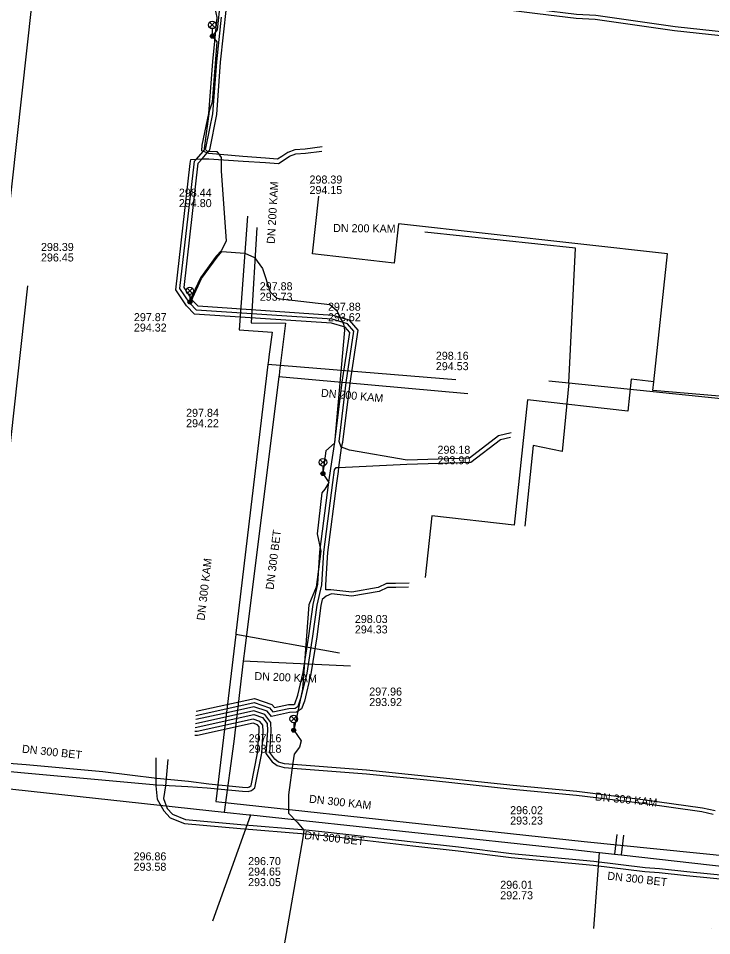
# Model space of a CAD drawing. Extents: x -595540 to -593988, y -1160850 to -1159202.
# Drawn here: x -594241.1 to -594171.9, y -1159845.6 to -1159753.9 of the extents above; entities that cross this region are included whole.
import ezdxf

# ---------------------------------------------------------------- set-up
doc = ezdxf.new("R2010")
doc.units = 0
for name, color, linetype in [('BVK-DESTOVA_popisy', 7, 'Continuous'), ('BVK-DESTOVA_trasa sítě', 7, 'Continuous'), ('BVK-SPLASKOVA_popisy', 7, 'Continuous'), ('BVK-SPLASKOVA_trasa sítě', 7, 'Continuous'), ('BVK-VODOVOD_trasa sítě', 7, 'Continuous'), ('CETIN_kabel podzemní', 7, 'Continuous'), ('DESTOVA-NEPROVOZOVANA_popisy', 7, 'Continuous'), ('DESTOVA_trasa neprovozované sítě', 7, 'Continuous'), ('EON-NN_kabel', 7, 'Continuous'), ('EON-VN_kabel', 7, 'Continuous'), ('TEPLARNY-TEPLOVODY_trasa sítě', 7, 'Continuous'), ('TSB_kabel VO', 7, 'Continuous'), ('TSB_lampy VO', 7, 'Continuous')]:
    doc.layers.add(name, color=color, linetype=linetype)

msp = doc.modelspace()

# ---------------------------------------------------------------- linework, layer by layer
at = {"layer": 'BVK-DESTOVA_popisy'}
for p, q in [((-594212.04, -1159770.52), (-594212.04, -1159770.52)), ((-594217.01, -1159781.184), (-594217.01, -1159781.184)), ((-594210.196, -1159783.23), (-594210.196, -1159783.23)), ((-594199.255, -1159797.523), (-594199.255, -1159797.523)), ((-594206.073, -1159821.686), (-594206.073, -1159821.686)), ((-594218.12, -1159826.352), (-594218.12, -1159826.352)), ((-594218.173, -1159839.154), (-594218.173, -1159839.154)), ((-594192.988, -1159840.993), (-594192.988, -1159840.993)), ((-594171.896, -1159844.887), (-594171.896, -1159844.887))]:
    msp.add_line(p, q, dxfattribs=at)
at = {"layer": 'BVK-DESTOVA_trasa sítě'}
for p, q in [((-594217.3, -1159774.8), (-594217.87, -1159784.3)), ((-594217.87, -1159784.3), (-594214.43, -1159784.34)), ((-594196.237, -1159791.419), (-594215.103, -1159789.721)), ((-594207.934, -1159818.613), (-594218.656, -1159818.142)), ((-594219.6, -1159826.14), (-594220.57, -1159833.2))]:
    msp.add_line(p, q, dxfattribs=at)
for points in [[(-594214.43, -1159784.34), (-594215.033, -1159789.161), (-594215.088, -1159789.599), (-594215.103, -1159789.721), (-594218.49, -1159816.817), (-594218.496, -1159816.865), (-594218.656, -1159818.142), (-594219.6, -1159826.14)], [(-594220.57, -1159833.2), (-594218.074, -1159833.469), (-594217.895, -1159833.488), (-594185.751, -1159836.953)], [(-594185.751, -1159836.953), (-594183.137, -1159837.245), (-594183.07, -1159837.252), (-594181.58, -1159837.419), (-594181.577, -1159837.419), (-594180.914, -1159837.493), (-594180.911, -1159837.493), (-594164.734, -1159839.296)]]:
    msp.add_lwpolyline(points, dxfattribs=at)
at = {"layer": 'BVK-SPLASKOVA_popisy'}
for p, q in [((-594225.088, -1159770.911), (-594225.088, -1159770.911)), ((-594229.581, -1159783.348), (-594229.581, -1159783.348)), ((-594199.42, -1159787.206), (-594199.42, -1159787.206)), ((-594224.365, -1159792.907), (-594224.365, -1159792.907)), ((-594207.51, -1159813.514), (-594207.51, -1159813.514)), ((-594191.998, -1159832.616), (-594191.998, -1159832.616)), ((-594229.614, -1159837.23), (-594229.614, -1159837.23))]:
    msp.add_line(p, q, dxfattribs=at)
at = {"layer": 'BVK-SPLASKOVA_trasa sítě'}
for p, q in [((-594218.23, -1159773.66), (-594219.06, -1159785)), ((-594219.06, -1159785), (-594215.78, -1159785.26)), ((-594197.417, -1159790.001), (-594216.19, -1159788.489)), ((-594209.039, -1159817.32), (-594219.408, -1159815.45)), ((-594221.41, -1159832.16), (-594184.619, -1159836.149)), ((-594184.619, -1159836.149), (-594165.875, -1159838.045))]:
    msp.add_line(p, q, dxfattribs=at)
msp.add_lwpolyline([(-594215.78, -1159785.26), (-594216.093, -1159787.727), (-594216.139, -1159788.087), (-594216.19, -1159788.489), (-594219.392, -1159815.314), (-594219.408, -1159815.45), (-594221.41, -1159832.16)], dxfattribs=at)
at = {"layer": 'BVK-VODOVOD_trasa sítě'}
msp.add_lwpolyline([(-594273.65, -1159934.55), (-594263.52, -1159935.05), (-594262.58, -1159934.25), (-594262.468, -1159932.723), (-594260.55, -1159907.62), (-594256.9, -1159905.05), (-594249.51, -1159840.27), (-594241.77, -1159770.73), (-594236.225, -1159720.275), (-594231.66, -1159679.47), (-594231.51, -1159678.08), (-594231.26, -1159675.84), (-594231.06, -1159674.35), (-594227.33, -1159641.13), (-594227, -1159638.96), (-594226.18, -1159633.07), (-594216.989, -1159543.028)], dxfattribs=at)
at = {"layer": 'CETIN_kabel podzemní'}
for points in [[(-594186.153, -1159790.324), (-594185.465, -1159776.842), (-594200.537, -1159775.246)], [(-594186.153, -1159790.324), (-594186.806, -1159797.167), (-594189.705, -1159796.568), (-594190.541, -1159804.649)], [(-594188.134, -1159790.12), (-594186.153, -1159790.324)], [(-594186.153, -1159790.324), (-594167.37, -1159792.26)]]:
    msp.add_lwpolyline(points, dxfattribs=at)
at = {"layer": 'DESTOVA-NEPROVOZOVANA_popisy'}
msp.add_line((-594238.865, -1159778.186), (-594238.865, -1159778.186), dxfattribs=at)
at = {"layer": 'DESTOVA_trasa neprovozované sítě'}
for p, q in [((-594240.22, -1159780.61), (-594245.71, -1159830.49)), ((-594245.71, -1159830.49), (-594220.57, -1159833.2)), ((-594221.7, -1159844.08), (-594217.895, -1159833.488)), ((-594181.359, -1159835.431), (-594181.58, -1159837.419)), ((-594180.693, -1159835.505), (-594180.914, -1159837.493)), ((-594183.65, -1159844.84), (-594183.07, -1159837.252))]:
    msp.add_line(p, q, dxfattribs=at)
at = {"layer": 'EON-NN_kabel'}
for points in [[(-594136.153, -1159758.809), (-594139.111, -1159758.474), (-594142.126, -1159757.825), (-594144.821, -1159757.405), (-594148.894, -1159757.54), (-594156.748, -1159756.837), (-594165.356, -1159755.836), (-594175.522, -1159754.726), (-594183.454, -1159753.614), (-594185.379, -1159753.507), (-594189.211, -1159753.047), (-594198.829, -1159751.838), (-594210.72, -1159750.39), (-594216.492, -1159749.643), (-594217.659, -1159749.279), (-594219.424, -1159748.831), (-594219.974, -1159748.768), (-594220.456, -1159748.797), (-594220.813, -1159749.168), (-594220.547, -1159750.02), (-594220.47, -1159750.965), (-594220.52, -1159751.233)], [(-594136.188, -1159759.207), (-594139.19, -1159758.866), (-594142.181, -1159758.236), (-594144.845, -1159757.806), (-594148.89, -1159757.958), (-594156.789, -1159757.235), (-594165.401, -1159756.233), (-594175.571, -1159755.123), (-594183.493, -1159754.012), (-594185.414, -1159753.906), (-594189.26, -1159753.444), (-594198.878, -1159752.235), (-594210.77, -1159750.787), (-594216.578, -1159750.035), (-594217.768, -1159749.664), (-594219.985, -1159749.169), (-594220.276, -1159749.187), (-594220.361, -1159749.275), (-594220.142, -1159749.974), (-594220.059, -1159751.015), (-594220.109, -1159751.277)], [(-594218.71, -1159767.681), (-594222.111, -1159767.39), (-594222.273, -1159767.335), (-594222.64, -1159767.212), (-594222.679, -1159767.194), (-594222.808, -1159767.135), (-594222.764, -1159766.573), (-594222.104, -1159763.387), (-594221.713, -1159758.189), (-594221.251, -1159753.799), (-594221.463, -1159752.864), (-594221.379, -1159752.254), (-594221.205, -1159752.092), (-594220.913, -1159752.124)], [(-594202.094, -1159810.337), (-594203.441, -1159810.361), (-594204.338, -1159810.372), (-594205.194, -1159810.778), (-594207.819, -1159811.23), (-594209.895, -1159810.987), (-594210.407, -1159810.991), (-594210.424, -1159810.545), (-594210.35, -1159809.364), (-594210.208, -1159807.279), (-594209.322, -1159800.336), (-594209.157, -1159799.158), (-594209.105, -1159798.758), (-594208.853, -1159796.82), (-594208.835, -1159796.744), (-594208.713, -1159796.237), (-594207.988, -1159790.349), (-594207.18, -1159785.037), (-594208.034, -1159784.053), (-594209.71, -1159783.567), (-594223.162, -1159782.662), (-594223.687, -1159782.113), (-594224.565, -1159780.801), (-594223.148, -1159768.36), (-594222.779, -1159767.928), (-594222.273, -1159767.335), (-594222.011, -1159767.028), (-594221.31, -1159763.499), (-594220.917, -1159758.261), (-594220.34, -1159752.811)], [(-594191.902, -1159795.316), (-594193.148, -1159795.606), (-594196.066, -1159797.828), (-594202.301, -1159798.034), (-594208.035, -1159797.037), (-594208.835, -1159796.744), (-594208.876, -1159796.729), (-594209.091, -1159796.19), (-594208.384, -1159790.295), (-594207.603, -1159785.16), (-594208.259, -1159784.404), (-594209.78, -1159783.963), (-594223.344, -1159783.051), (-594224, -1159782.364), (-594224.979, -1159780.902), (-594223.579, -1159768.461), (-594223.518, -1159768.177), (-594223.333, -1159767.961), (-594222.679, -1159767.194), (-594222.384, -1159766.849), (-594222.014, -1159764.903), (-594221.707, -1159763.443), (-594221.315, -1159758.225), (-594220.846, -1159753.775)], [(-594210.765, -1159766.726), (-594212.47, -1159766.95), (-594213.493, -1159767.043), (-594214.208, -1159767.295), (-594214.79, -1159767.694), (-594215.234, -1159767.978), (-594216.448, -1159767.874)], [(-594216.428, -1159768.301), (-594215.133, -1159768.388), (-594214.569, -1159768.028), (-594214.025, -1159767.655), (-594213.407, -1159767.437), (-594212.426, -1159767.348), (-594210.815, -1159767.152)], [(-594223.353, -1159823.132), (-594217.541, -1159821.845), (-594215.792, -1159822.447), (-594215.538, -1159822.762), (-594214.142, -1159822.466), (-594213.6, -1159822.442), (-594213.513, -1159822.38), (-594213.21, -1159821.526), (-594212.68, -1159819.243), (-594212.113, -1159815.578), (-594211.684, -1159812.468), (-594211.218, -1159810.429), (-594211.004, -1159807.201), (-594210.114, -1159800.23), (-594209.926, -1159798.879), (-594209.5, -1159796.244), (-594208.78, -1159790.241), (-594208.026, -1159785.283), (-594208.484, -1159784.755), (-594209.85, -1159784.359), (-594223.526, -1159783.44), (-594224.313, -1159782.615), (-594225.393, -1159781.003), (-594223.974, -1159768.396), (-594223.888, -1159767.994), (-594223.333, -1159767.961), (-594222.779, -1159767.928), (-594222.531, -1159767.913), (-594222.095, -1159767.92), (-594218.655, -1159768.151)], [(-594216.448, -1159767.874), (-594218.71, -1159767.681)], [(-594218.655, -1159768.151), (-594216.428, -1159768.301)], [(-594223.38, -1159823.548), (-594217.565, -1159822.26), (-594216.031, -1159822.788), (-594215.695, -1159823.204), (-594214.092, -1159822.864), (-594213.465, -1159822.837), (-594213.178, -1159822.633), (-594212.825, -1159821.638), (-594212.287, -1159819.319), (-594211.717, -1159815.636), (-594211.29, -1159812.54), (-594210.821, -1159810.487), (-594210.606, -1159807.24), (-594209.718, -1159800.283), (-594209.541, -1159799.017), (-594209.39, -1159798.772), (-594209.105, -1159798.758), (-594202.329, -1159798.435), (-594195.925, -1159798.224), (-594192.974, -1159795.976), (-594191.955, -1159795.74)], [(-594202.139, -1159810.738), (-594203.435, -1159810.761), (-594204.246, -1159810.771), (-594205.072, -1159811.163), (-594207.808, -1159811.634), (-594209.84, -1159811.396), (-594210.392, -1159811.619), (-594210.79, -1159811.954), (-594210.924, -1159812.552), (-594211.321, -1159815.692), (-594211.894, -1159819.396), (-594212.544, -1159822.114), (-594212.849, -1159822.89), (-594213.33, -1159823.232), (-594214.042, -1159823.262), (-594215.851, -1159823.646), (-594216.273, -1159823.128), (-594217.589, -1159822.675), (-594220.741, -1159823.385), (-594223.406, -1159823.963)], [(-594171.527, -1159833.08), (-594172.792, -1159832.799), (-594178.73, -1159831.966), (-594185.342, -1159831.166), (-594191.709, -1159830.557), (-594199.619, -1159829.707), (-594206.338, -1159829.024), (-594214.524, -1159828.384), (-594215.124, -1159828.229), (-594215.505, -1159827.935), (-594216.011, -1159827.266), (-594215.859, -1159825.116), (-594215.911, -1159824.24), (-594216.515, -1159823.468), (-594217.613, -1159823.09), (-594223.433, -1159824.38)], [(-594244.755, -1159828.899), (-594240.884, -1159829.264), (-594232.415, -1159830.005), (-594227.289, -1159830.483), (-594224.204, -1159830.643), (-594222.267, -1159830.78), (-594218.727, -1159831.125), (-594218.18, -1159831.136), (-594217.846, -1159831.052), (-594217.512, -1159830.779), (-594217.435, -1159830.462), (-594216.818, -1159827.334), (-594216.661, -1159825.111), (-594216.692, -1159824.568), (-594216.694, -1159824.537), (-594216.999, -1159824.148), (-594217.661, -1159823.92), (-594223.273, -1159825.164), (-594223.483, -1159825.151)], [(-594223.457, -1159824.756), (-594217.616, -1159823.461), (-594216.736, -1159823.764), (-594216.282, -1159824.344), (-594216.239, -1159825.07), (-594216.4, -1159827.344), (-594215.771, -1159828.175), (-594215.282, -1159828.552), (-594214.569, -1159828.736), (-594206.353, -1159829.378), (-594199.64, -1159830.061), (-594191.728, -1159830.911), (-594185.364, -1159831.52), (-594178.761, -1159832.319), (-594172.842, -1159833.149), (-594171.705, -1159833.402)], [(-594244.672, -1159828.118), (-594240.352, -1159828.459), (-594232.687, -1159829.149), (-594227.294, -1159829.824), (-594224.126, -1159830.109), (-594222.111, -1159830.382), (-594218.738, -1159830.729), (-594218.226, -1159830.735), (-594218.03, -1159830.686), (-594217.869, -1159830.554), (-594217.238, -1159827.326), (-594217.062, -1159825.108), (-594217.086, -1159824.685), (-594217.241, -1159824.488), (-594217.685, -1159824.335), (-594223.243, -1159825.568), (-594223.508, -1159825.551)]]:
    msp.add_lwpolyline(points, dxfattribs=at)
at = {"layer": 'EON-VN_kabel'}
for points in [[(-594227.379, -1159827.795), (-594227.398, -1159830.59), (-594227.25, -1159831.919), (-594226.586, -1159833.097), (-594225.948, -1159833.768), (-594224.522, -1159834.357), (-594218.94, -1159834.832), (-594212.445, -1159835.393), (-594210.219, -1159835.595), (-594201.717, -1159836.57), (-594197.202, -1159837.072), (-594191.906, -1159837.748), (-594183.697, -1159838.516), (-594178.558, -1159839.136), (-594177.11, -1159839.254), (-594174.384, -1159839.547), (-594169.988, -1159839.96)], [(-594226.177, -1159827.95), (-594226.423, -1159830.59), (-594226.615, -1159831.845), (-594226.258, -1159832.861), (-594225.716, -1159833.43), (-594224.426, -1159833.963), (-594218.906, -1159834.434), (-594212.409, -1159834.995), (-594210.179, -1159835.197), (-594201.673, -1159836.172), (-594197.154, -1159836.674), (-594191.862, -1159837.35), (-594183.655, -1159838.118), (-594178.518, -1159838.738), (-594177.072, -1159838.856), (-594174.344, -1159839.149), (-594169.942, -1159839.562)]]:
    msp.add_lwpolyline(points, dxfattribs=at)
at = {"layer": 'TEPLARNY-TEPLOVODY_trasa sítě'}
for points in [[(-594177.653, -1159790.196), (-594176.274, -1159777.406), (-594203.153, -1159774.423), (-594203.575, -1159778.34), (-594211.731, -1159777.435), (-594211.107, -1159771.652)], [(-594177.653, -1159790.196), (-594179.91, -1159789.945), (-594180.254, -1159793.132), (-594190.253, -1159792.023), (-594191.602, -1159804.528), (-594199.823, -1159803.616), (-594200.485, -1159809.752)], [(-594171.071, -1159791.63), (-594177.749, -1159791.082), (-594177.653, -1159790.196)]]:
    msp.add_lwpolyline(points, dxfattribs=at)
at = {"layer": 'TSB_kabel VO'}
msp.add_lwpolyline([(-594220.85, -1159751.28), (-594221.28, -1159755.04), (-594221.76, -1159755.67), (-594221.29, -1159756.22), (-594221.78, -1159762.28), (-594222.08, -1159763.15), (-594222.58, -1159766.88), (-594222.26, -1159767.15), (-594221.31, -1159767.19), (-594220.86, -1159767.78), (-594220.88, -1159769.13), (-594220.38, -1159776.17), (-594220.874, -1159777.12), (-594221.367, -1159777.662), (-594222.922, -1159779.829), (-594223.987, -1159782.089), (-594223.992, -1159782.24), (-594223.879, -1159782.14), (-594222.818, -1159779.891), (-594221.273, -1159777.738), (-594220.786, -1159777.2), (-594218.51, -1159777.34), (-594217.54, -1159777.78), (-594216.74, -1159778.89), (-594215.98, -1159781.21), (-594215.36, -1159781.82), (-594214.95, -1159781.91), (-594210.02, -1159782.5), (-594209.33, -1159783.04), (-594208.66, -1159784.41), (-594208.53, -1159785.05), (-594209.55, -1159796.33), (-594210.41, -1159797.11), (-594210.7, -1159799.38), (-594210.12, -1159800.26), (-594210.5, -1159800.94), (-594210.8, -1159801.32), (-594211.28, -1159805.41), (-594210.91, -1159807.14), (-594211.36, -1159810.74), (-594211.71, -1159811.52), (-594212.11, -1159812.49), (-594212.74, -1159820.91), (-594213.617, -1159825.024), (-594212.89, -1159826.07), (-594213.04, -1159826.71), (-594213.57, -1159827.41), (-594213.7, -1159828.27), (-594214.15, -1159831.49), (-594214.14, -1159833.3), (-594213.29, -1159834.22), (-594212.61, -1159835.01), (-594212.72, -1159835.79), (-594214.75, -1159847.44)], dxfattribs=at)
at = {"layer": 'TSB_lampy VO'}
for p, q in [((-594222.025, -1159754.81), (-594221.495, -1159754.28)), ((-594222.025, -1159754.28), (-594221.495, -1159754.81)), ((-594222.025, -1159754.81), (-594221.495, -1159754.28)), ((-594222.025, -1159754.28), (-594221.495, -1159754.81)), ((-594221.76, -1159754.92), (-594221.76, -1159755.67)), ((-594221.76, -1159754.92), (-594221.76, -1159755.67)), ((-594224.257, -1159781.38), (-594223.727, -1159780.85)), ((-594224.257, -1159780.85), (-594223.727, -1159781.38)), ((-594224.257, -1159781.38), (-594223.727, -1159780.85)), ((-594224.257, -1159780.85), (-594223.727, -1159781.38)), ((-594223.992, -1159781.49), (-594223.992, -1159782.24)), ((-594223.992, -1159781.49), (-594223.992, -1159782.24)), ((-594210.965, -1159798.52), (-594210.435, -1159797.99)), ((-594210.965, -1159797.99), (-594210.435, -1159798.52)), ((-594210.965, -1159798.52), (-594210.435, -1159797.99)), ((-594210.965, -1159797.99), (-594210.435, -1159798.52)), ((-594210.7, -1159798.63), (-594210.7, -1159799.38)), ((-594210.7, -1159798.63), (-594210.7, -1159799.38)), ((-594213.882, -1159824.164), (-594213.352, -1159823.634)), ((-594213.882, -1159823.634), (-594213.352, -1159824.164)), ((-594213.882, -1159824.164), (-594213.352, -1159823.634)), ((-594213.882, -1159823.634), (-594213.352, -1159824.164)), ((-594213.617, -1159824.274), (-594213.617, -1159825.024)), ((-594213.617, -1159824.274), (-594213.617, -1159825.024))]:
    msp.add_line(p, q, dxfattribs=at)
for centre, radius in [((-594221.76, -1159754.545), 0.375), ((-594221.76, -1159754.545), 0.375), ((-594221.76, -1159755.67), 0.2), ((-594221.76, -1159755.67), 0.2), ((-594221.76, -1159755.67), 0.145), ((-594221.76, -1159755.67), 0.145), ((-594221.76, -1159755.67), 0.0876), ((-594221.76, -1159755.67), 0.0876), ((-594223.992, -1159781.115), 0.375), ((-594223.992, -1159781.115), 0.375), ((-594223.992, -1159782.24), 0.2), ((-594223.992, -1159782.24), 0.2), ((-594223.992, -1159782.24), 0.145), ((-594223.992, -1159782.24), 0.145), ((-594223.992, -1159782.24), 0.0876), ((-594223.992, -1159782.24), 0.0876), ((-594210.7, -1159798.255), 0.375), ((-594210.7, -1159798.255), 0.375), ((-594210.7, -1159799.38), 0.2), ((-594210.7, -1159799.38), 0.2), ((-594210.7, -1159799.38), 0.145), ((-594210.7, -1159799.38), 0.145), ((-594210.7, -1159799.38), 0.0876), ((-594210.7, -1159799.38), 0.0876), ((-594213.617, -1159823.899), 0.375), ((-594213.617, -1159823.899), 0.375), ((-594213.617, -1159825.024), 0.2), ((-594213.617, -1159825.024), 0.2), ((-594213.617, -1159825.024), 0.145), ((-594213.617, -1159825.024), 0.145), ((-594213.617, -1159825.024), 0.0876), ((-594213.617, -1159825.024), 0.0876)]:
    msp.add_circle(centre, radius, dxfattribs=at)

# ---------------------------------------------------------------- texts
at = {"layer": 'BVK-DESTOVA_popisy'}
for s, p in [('298.39', (-594212.04, -1159770.395)), ('294.15', (-594212.04, -1159771.445)), ('297.88', (-594217.01, -1159781.059)), ('293.73', (-594217.01, -1159782.109)), ('297.88', (-594210.196, -1159783.105)), ('293.62', (-594210.196, -1159784.155)), ('298.18', (-594199.255, -1159797.398)), ('293.90', (-594199.255, -1159798.448)), ('297.96', (-594206.073, -1159821.561)), ('293.92', (-594206.073, -1159822.611)), ('297.16', (-594218.12, -1159826.227)), ('293.18', (-594218.12, -1159827.277)), ('296.70', (-594218.173, -1159838.504)), ('294.65', (-594218.173, -1159839.554)), ('293.05', (-594218.173, -1159840.604)), ('296.01', (-594192.988, -1159840.868)), ('292.73', (-594192.988, -1159841.918))]:
    msp.add_text(s, height=0.8, dxfattribs=at).set_placement(p)
for s, rotation, p in [('DN 200 KAM', 86.56637, (-594215.521, -1159776.446)), ('DN 200 KAM', 359.3338, (-594209.684, -1159775.234)), ('DN 200 KAM', 354.85706, (-594210.923, -1159791.696)), ('DN 300 BET', 82.8497, (-594215.635, -1159811.016)), ('DN 200 KAM', 357.48471, (-594217.559, -1159820.003)), ('DN 300 BET', 353.85873, (-594212.596, -1159835.892)), ('DN 300 BET', 353.62955, (-594182.323, -1159839.952))]:
    msp.add_text(s, height=0.8, rotation=rotation, dxfattribs=at).set_placement(p)
at = {"layer": 'BVK-SPLASKOVA_popisy'}
for s, p in [('298.44', (-594225.088, -1159771.711)), ('294.80', (-594225.088, -1159772.751)), ('297.87', (-594229.581, -1159784.148)), ('294.32', (-594229.581, -1159785.188)), ('298.16', (-594199.42, -1159788.006)), ('294.53', (-594199.42, -1159789.046)), ('297.84', (-594224.365, -1159793.707)), ('294.22', (-594224.365, -1159794.747)), ('298.03', (-594207.51, -1159814.314)), ('294.33', (-594207.51, -1159815.354)), ('296.02', (-594191.998, -1159833.416)), ('293.23', (-594191.998, -1159834.456)), ('296.86', (-594229.614, -1159838.03)), ('293.58', (-594229.614, -1159839.07))]:
    msp.add_text(s, height=0.8, dxfattribs=at).set_placement(p)
for rotation, p in [(83.19351, (-594222.529, -1159814.092)), (353.80144, (-594212.115, -1159832.262)), (354.20252, (-594183.548, -1159832.033))]:
    msp.add_text('DN 300 KAM', height=0.8, rotation=rotation, dxfattribs=at).set_placement(p)
at = {"layer": 'DESTOVA-NEPROVOZOVANA_popisy'}
for s, p in [('298.39', (-594238.865, -1159777.136)), ('296.45', (-594238.865, -1159778.186))]:
    msp.add_text(s, height=0.8, dxfattribs=at).set_placement(p)
msp.add_text('DN 300 BET', height=0.8, rotation=353.85874, dxfattribs=at).set_placement((-594240.79, -1159827.265))

doc.saveas('drawing.dxf')
